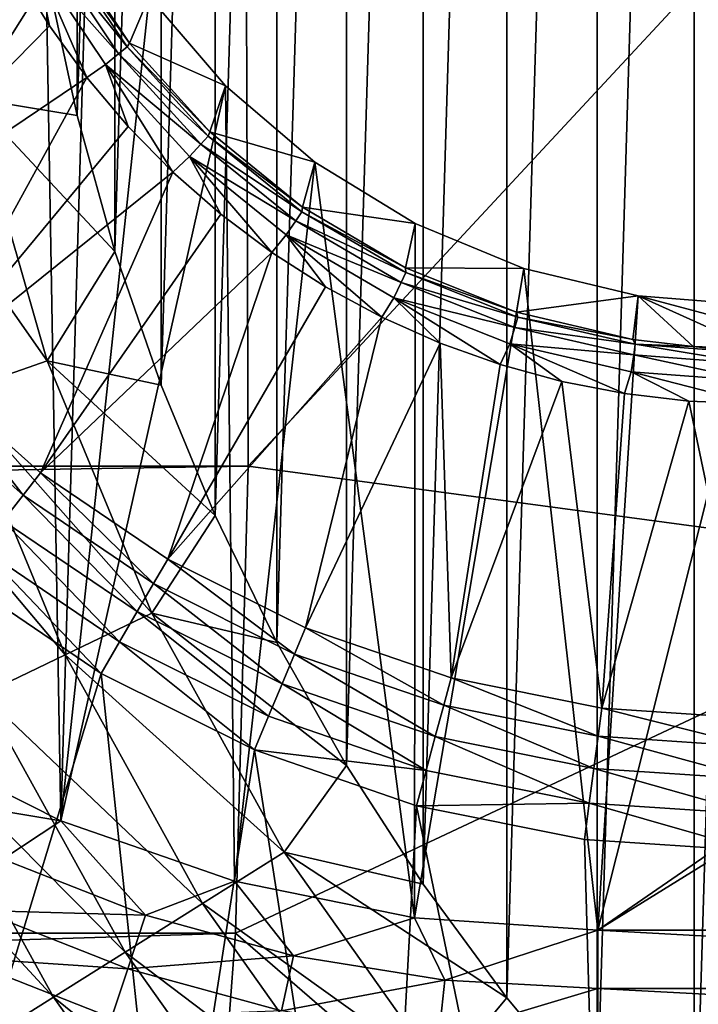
# Model space of a CAD drawing. Header units: millimetres. Extents: x -60 to 60, y -60 to 60.
# Tile 272 of 367: x 38.79 to 40.6, y -3.87 to -1.24. Entities that reach past the tile are written whole.
import ezdxf

# ---------------------------------------------------------------- set-up
doc = ezdxf.new("R2010")
doc.units = ezdxf.units.MM
doc.header["$LTSCALE"] = 81.481481
for name, color, linetype in [('132', 7, 'CONTINUOUS'), ('138', 7, 'CONTINUOUS'), ('157', 7, 'CONTINUOUS'), ('163', 7, 'CONTINUOUS'), ('249', 7, 'CONTINUOUS'), ('257', 7, 'CONTINUOUS'), ('275', 7, 'CONTINUOUS'), ('323', 7, 'CONTINUOUS'), ('41', 7, 'CONTINUOUS'), ('5', 7, 'CONTINUOUS'), ('50', 7, 'CONTINUOUS'), ('87', 7, 'CONTINUOUS')]:
    doc.layers.add(name, color=color, linetype=linetype)

msp = doc.modelspace()

# ---------------------------------------------------------------- linework, layer by layer
at = {"layer": '132', "color": 7, "linetype": 'Continuous', "true_color": 0xf5f5f5}
for points in [[(38.7769, -1.109, 1.0134), (38.268, -1.8632, 1.8536), (38.866, -1.2544, 1.0134), (38.7769, -1.109, 1.0134)], [(38.866, -1.2544, 1.0134), (38.268, -1.8632, 1.8536), (38.9657, -1.3926, 1.0134), (38.866, -1.2544, 1.0134)], [(38.268, -1.8632, 1.8536), (38.5357, -2.1746, 1.8536), (38.9657, -1.3926, 1.0134), (38.268, -1.8632, 1.8536)], [(38.9657, -1.3926, 1.0134), (38.5357, -2.1746, 1.8536), (39.0756, -1.5229, 1.0134), (38.9657, -1.3926, 1.0134)], [(39.0756, -1.5229, 1.0134), (38.5357, -2.1746, 1.8536), (39.1949, -1.6446, 1.0134), (39.0756, -1.5229, 1.0134)], [(38.5357, -2.1746, 1.8536), (38.8421, -2.4479, 1.8536), (39.1949, -1.6446, 1.0134), (38.5357, -2.1746, 1.8536)], [(39.1949, -1.6446, 1.0134), (38.8421, -2.4479, 1.8536), (39.3231, -1.7569, 1.0134), (39.1949, -1.6446, 1.0134)], [(39.3231, -1.7569, 1.0134), (38.8421, -2.4479, 1.8536), (39.4593, -1.8593, 1.0134), (39.3231, -1.7569, 1.0134)], [(38.8421, -2.4479, 1.8536), (39.182, -2.6783, 1.8536), (39.4593, -1.8593, 1.0134), (38.8421, -2.4479, 1.8536)], [(39.4593, -1.8593, 1.0134), (39.182, -2.6783, 1.8536), (39.6028, -1.9511, 1.0134), (39.4593, -1.8593, 1.0134)], [(39.6028, -1.9511, 1.0134), (39.182, -2.6783, 1.8536), (39.7528, -2.0319, 1.0134), (39.6028, -1.9511, 1.0134)], [(39.182, -2.6783, 1.8536), (39.5493, -2.8619, 1.8536), (39.7528, -2.0319, 1.0134), (39.182, -2.6783, 1.8536)], [(39.7528, -2.0319, 1.0134), (39.5493, -2.8619, 1.8536), (39.9085, -2.1012, 1.0134), (39.7528, -2.0319, 1.0134)], [(39.5493, -2.8619, 1.8536), (39.9377, -2.9954, 1.8536), (39.9085, -2.1012, 1.0134), (39.5493, -2.8619, 1.8536)], [(39.9085, -2.1012, 1.0134), (39.9377, -2.9954, 1.8536), (40.0689, -2.1585, 1.0134), (39.9085, -2.1012, 1.0134)], [(40.0689, -2.1585, 1.0134), (39.9377, -2.9954, 1.8536), (40.2333, -2.2036, 1.0134), (40.0689, -2.1585, 1.0134)], [(39.9377, -2.9954, 1.8536), (40.3403, -3.0764, 1.8536), (40.2333, -2.2036, 1.0134), (39.9377, -2.9954, 1.8536)], [(40.2333, -2.2036, 1.0134), (40.3403, -3.0764, 1.8536), (40.4002, -2.2362, 1.0134), (40.2333, -2.2036, 1.0134)], [(40.4002, -2.2362, 1.0134), (40.3403, -3.0764, 1.8536), (40.5723, -2.2564, 1.0134), (40.4002, -2.2362, 1.0134)], [(40.3403, -3.0764, 1.8536), (40.75, -3.1036, 1.8536), (40.5723, -2.2564, 1.0134), (40.3403, -3.0764, 1.8536)], [(40.75, -3.1036, 1.8536), (40.75, -2.2634, 1.0134), (40.5723, -2.2564, 1.0134), (40.75, -3.1036, 1.8536)]]:
    msp.add_3dface(points, dxfattribs=at)
at = {"layer": '138', "color": 7, "linetype": 'Continuous', "true_color": 0xf5f5f5}
for points in [[(39.0796, -1.3007, 0.6729), (39.132, -1.1756, -3.8), (38.903, -1.0349, 0.6729), (39.0796, -1.3007, 0.6729)], [(39.3358, -1.4142, -3.8), (39.132, -1.1756, -3.8), (39.0796, -1.3007, 0.6729), (39.3358, -1.4142, -3.8)], [(39.2939, -1.5369, 0.6729), (39.3358, -1.4142, -3.8), (39.0796, -1.3007, 0.6729), (39.2939, -1.5369, 0.6729)], [(39.5744, -1.618, -3.8), (39.3358, -1.4142, -3.8), (39.2939, -1.5369, 0.6729), (39.5744, -1.618, -3.8)], [(39.5413, -1.7382, 0.6729), (39.5744, -1.618, -3.8), (39.2939, -1.5369, 0.6729), (39.5413, -1.7382, 0.6729)], [(39.842, -1.782, -3.8), (39.5744, -1.618, -3.8), (39.5413, -1.7382, 0.6729), (39.842, -1.782, -3.8)], [(39.8161, -1.9, 0.6729), (39.842, -1.782, -3.8), (39.5413, -1.7382, 0.6729), (39.8161, -1.9, 0.6729)], [(40.132, -1.9021, -3.8), (39.842, -1.782, -3.8), (39.8161, -1.9, 0.6729), (40.132, -1.9021, -3.8)], [(40.1122, -2.0188, 0.6729), (40.132, -1.9021, -3.8), (39.8161, -1.9, 0.6729), (40.1122, -2.0188, 0.6729)], [(40.4371, -1.9754, -3.8), (40.132, -1.9021, -3.8), (40.1122, -2.0188, 0.6729), (40.4371, -1.9754, -3.8)], [(40.4224, -2.0916, 0.6729), (40.4371, -1.9754, -3.8), (40.1122, -2.0188, 0.6729), (40.4224, -2.0916, 0.6729)], [(40.5836, -2.1106, 0.6729), (40.4371, -1.9754, -3.8), (40.4224, -2.0916, 0.6729), (40.5836, -2.1106, 0.6729)], [(40.75, -2, -3.8), (40.4371, -1.9754, -3.8), (40.75, -2.0585, -1.5642), (40.75, -2, -3.8)], [(40.4371, -1.9754, -3.8), (40.75, -2.1171, 0.6729), (40.75, -2.0585, -1.5642), (40.4371, -1.9754, -3.8)], [(40.75, -2.1171, 0.6729), (40.4371, -1.9754, -3.8), (40.5836, -2.1106, 0.6729), (40.75, -2.1171, 0.6729)]]:
    msp.add_3dface(points, dxfattribs=at)
at = {"layer": '157', "color": 7, "linetype": 'Continuous', "true_color": 0xf5f5f5}
for points in [[(38.5357, -2.1746, 1.8536), (38.4817, -2.2276, 1.9156), (38.7957, -2.5075, 1.9156), (38.5357, -2.1746, 1.8536)], [(38.8421, -2.4479, 1.8536), (38.5357, -2.1746, 1.8536), (38.7957, -2.5075, 1.9156), (38.8421, -2.4479, 1.8536)], [(38.4817, -2.2276, 1.9156), (38.7425, -2.5758, 1.9619), (38.7957, -2.5075, 1.9156), (38.4817, -2.2276, 1.9156)], [(38.8421, -2.4479, 1.8536), (38.7957, -2.5075, 1.9156), (39.1438, -2.7436, 1.9156), (38.8421, -2.4479, 1.8536)], [(39.182, -2.6783, 1.8536), (38.8421, -2.4479, 1.8536), (39.1438, -2.7436, 1.9156), (39.182, -2.6783, 1.8536)], [(38.7425, -2.5758, 1.9619), (39.1001, -2.8182, 1.9619), (38.7957, -2.5075, 1.9156), (38.7425, -2.5758, 1.9619)], [(38.7957, -2.5075, 1.9156), (39.1001, -2.8182, 1.9619), (39.1438, -2.7436, 1.9156), (38.7957, -2.5075, 1.9156)], [(38.6848, -2.6498, 1.9904), (39.0527, -2.8993, 1.9904), (38.7425, -2.5758, 1.9619), (38.6848, -2.6498, 1.9904)], [(38.7425, -2.5758, 1.9619), (39.0527, -2.8993, 1.9904), (39.1001, -2.8182, 1.9619), (38.7425, -2.5758, 1.9619)], [(38.6248, -2.7267, 2), (39.0034, -2.9835, 2), (38.6848, -2.6498, 1.9904), (38.6248, -2.7267, 2)], [(38.6848, -2.6498, 1.9904), (39.0034, -2.9835, 2), (39.0527, -2.8993, 1.9904), (38.6848, -2.6498, 1.9904)], [(39.182, -2.6783, 1.8536), (39.1438, -2.7436, 1.9156), (39.5201, -2.9316, 1.9156), (39.182, -2.6783, 1.8536)], [(39.5493, -2.8619, 1.8536), (39.182, -2.6783, 1.8536), (39.5201, -2.9316, 1.9156), (39.5493, -2.8619, 1.8536)], [(39.1001, -2.8182, 1.9619), (39.4866, -3.0114, 1.9619), (39.1438, -2.7436, 1.9156), (39.1001, -2.8182, 1.9619)], [(39.1438, -2.7436, 1.9156), (39.4866, -3.0114, 1.9619), (39.5201, -2.9316, 1.9156), (39.1438, -2.7436, 1.9156)], [(39.0527, -2.8993, 1.9904), (39.4503, -3.098, 1.9904), (39.1001, -2.8182, 1.9619), (39.0527, -2.8993, 1.9904)], [(39.1001, -2.8182, 1.9619), (39.4503, -3.098, 1.9904), (39.4866, -3.0114, 1.9619), (39.1001, -2.8182, 1.9619)], [(39.5493, -2.8619, 1.8536), (39.5201, -2.9316, 1.9156), (39.9179, -3.0683, 1.9156), (39.5493, -2.8619, 1.8536)], [(39.9377, -2.9954, 1.8536), (39.5493, -2.8619, 1.8536), (39.9179, -3.0683, 1.9156), (39.9377, -2.9954, 1.8536)], [(39.0034, -2.9835, 2), (39.4126, -3.1879, 2), (39.0527, -2.8993, 1.9904), (39.0034, -2.9835, 2)], [(39.0527, -2.8993, 1.9904), (39.4126, -3.1879, 2), (39.4503, -3.098, 1.9904), (39.0527, -2.8993, 1.9904)], [(39.4866, -3.0114, 1.9619), (39.8953, -3.1518, 1.9619), (39.5201, -2.9316, 1.9156), (39.4866, -3.0114, 1.9619)], [(39.5201, -2.9316, 1.9156), (39.8953, -3.1518, 1.9619), (39.9179, -3.0683, 1.9156), (39.5201, -2.9316, 1.9156)], [(39.9377, -2.9954, 1.8536), (39.9179, -3.0683, 1.9156), (40.3303, -3.1513, 1.9156), (39.9377, -2.9954, 1.8536)], [(40.3403, -3.0764, 1.8536), (39.9377, -2.9954, 1.8536), (40.3303, -3.1513, 1.9156), (40.3403, -3.0764, 1.8536)], [(39.4503, -3.098, 1.9904), (39.8707, -3.2424, 1.9904), (39.4866, -3.0114, 1.9619), (39.4503, -3.098, 1.9904)], [(39.4866, -3.0114, 1.9619), (39.8707, -3.2424, 1.9904), (39.8953, -3.1518, 1.9619), (39.4866, -3.0114, 1.9619)], [(39.8953, -3.1518, 1.9619), (40.3189, -3.2371, 1.9619), (39.9179, -3.0683, 1.9156), (39.8953, -3.1518, 1.9619)], [(39.9179, -3.0683, 1.9156), (40.3189, -3.2371, 1.9619), (40.3303, -3.1513, 1.9156), (39.9179, -3.0683, 1.9156)], [(39.4503, -3.098, 1.9904), (39.4126, -3.1879, 2), (39.8707, -3.2424, 1.9904), (39.4503, -3.098, 1.9904)], [(40.3403, -3.0764, 1.8536), (40.3303, -3.1513, 1.9156), (40.75, -3.1792, 1.9156), (40.3403, -3.0764, 1.8536)], [(40.75, -3.1036, 1.8536), (40.3403, -3.0764, 1.8536), (40.75, -3.1792, 1.9156), (40.75, -3.1036, 1.8536)], [(39.8707, -3.2424, 1.9904), (40.3065, -3.3302, 1.9904), (39.8953, -3.1518, 1.9619), (39.8707, -3.2424, 1.9904)], [(39.8953, -3.1518, 1.9619), (40.3065, -3.3302, 1.9904), (40.3189, -3.2371, 1.9619), (39.8953, -3.1518, 1.9619)], [(40.3189, -3.2371, 1.9619), (40.75, -3.2657, 1.9619), (40.3303, -3.1513, 1.9156), (40.3189, -3.2371, 1.9619)], [(40.3303, -3.1513, 1.9156), (40.75, -3.2657, 1.9619), (40.75, -3.1792, 1.9156), (40.3303, -3.1513, 1.9156)], [(39.4126, -3.1879, 2), (39.8452, -3.3366, 2), (39.8707, -3.2424, 1.9904), (39.4126, -3.1879, 2)], [(39.8707, -3.2424, 1.9904), (39.8452, -3.3366, 2), (40.3065, -3.3302, 1.9904), (39.8707, -3.2424, 1.9904)], [(40.3065, -3.3302, 1.9904), (40.75, -3.3596, 1.9904), (40.3189, -3.2371, 1.9619), (40.3065, -3.3302, 1.9904)], [(40.3189, -3.2371, 1.9619), (40.75, -3.3596, 1.9904), (40.75, -3.2657, 1.9619), (40.3189, -3.2371, 1.9619)], [(39.8452, -3.3366, 2), (40.2937, -3.4269, 2), (40.3065, -3.3302, 1.9904), (39.8452, -3.3366, 2)], [(40.2937, -3.4269, 2), (40.75, -3.4571, 2), (40.3065, -3.3302, 1.9904), (40.2937, -3.4269, 2)], [(40.3065, -3.3302, 1.9904), (40.75, -3.4571, 2), (40.75, -3.3596, 1.9904), (40.3065, -3.3302, 1.9904)]]:
    msp.add_3dface(points, dxfattribs=at)
at = {"layer": '163', "color": 7, "linetype": 'Continuous', "true_color": 0xf5f5f5}
for points in [[(39.0729, -1.3107, 0.7668), (38.8945, -1.043, 0.7668), (38.8696, -1.0579, 0.8571), (39.0729, -1.3107, 0.7668)], [(39.0796, -1.3007, 0.6729), (38.903, -1.0349, 0.6729), (38.8945, -1.043, 0.7668), (39.0796, -1.3007, 0.6729)], [(39.0729, -1.3107, 0.7668), (39.0796, -1.3007, 0.6729), (38.8945, -1.043, 0.7668), (39.0729, -1.3107, 0.7668)], [(39.0504, -1.329, 0.8571), (38.8696, -1.0579, 0.8571), (38.8303, -1.0809, 0.9404), (39.0504, -1.329, 0.8571)], [(39.0504, -1.329, 0.8571), (39.0729, -1.3107, 0.7668), (38.8696, -1.0579, 0.8571), (39.0504, -1.329, 0.8571)], [(38.7769, -1.109, 1.0134), (38.866, -1.2544, 1.0134), (38.8303, -1.0809, 0.9404), (38.7769, -1.109, 1.0134)], [(38.9657, -1.3926, 1.0134), (39.0149, -1.3576, 0.9404), (38.8303, -1.0809, 0.9404), (38.9657, -1.3926, 1.0134)], [(38.866, -1.2544, 1.0134), (38.9657, -1.3926, 1.0134), (38.8303, -1.0809, 0.9404), (38.866, -1.2544, 1.0134)], [(39.0149, -1.3576, 0.9404), (39.0504, -1.329, 0.8571), (38.8303, -1.0809, 0.9404), (39.0149, -1.3576, 0.9404)], [(39.2895, -1.5484, 0.7668), (39.0729, -1.3107, 0.7668), (39.0504, -1.329, 0.8571), (39.2895, -1.5484, 0.7668)], [(39.2939, -1.5369, 0.6729), (39.0796, -1.3007, 0.6729), (39.0729, -1.3107, 0.7668), (39.2939, -1.5369, 0.6729)], [(39.2895, -1.5484, 0.7668), (39.2939, -1.5369, 0.6729), (39.0729, -1.3107, 0.7668), (39.2895, -1.5484, 0.7668)], [(39.27, -1.5699, 0.8571), (39.0504, -1.329, 0.8571), (39.0149, -1.3576, 0.9404), (39.27, -1.5699, 0.8571)], [(39.27, -1.5699, 0.8571), (39.2895, -1.5484, 0.7668), (39.0504, -1.329, 0.8571), (39.27, -1.5699, 0.8571)], [(38.9657, -1.3926, 1.0134), (39.0756, -1.5229, 1.0134), (39.0149, -1.3576, 0.9404), (38.9657, -1.3926, 1.0134)], [(39.0756, -1.5229, 1.0134), (39.1949, -1.6446, 1.0134), (39.0149, -1.3576, 0.9404), (39.0756, -1.5229, 1.0134)], [(39.1949, -1.6446, 1.0134), (39.2391, -1.6033, 0.9404), (39.0149, -1.3576, 0.9404), (39.1949, -1.6446, 1.0134)], [(39.2391, -1.6033, 0.9404), (39.27, -1.5699, 0.8571), (39.0149, -1.3576, 0.9404), (39.2391, -1.6033, 0.9404)], [(39.5394, -1.7508, 0.7668), (39.2895, -1.5484, 0.7668), (39.27, -1.5699, 0.8571), (39.5394, -1.7508, 0.7668)], [(39.5413, -1.7382, 0.6729), (39.2939, -1.5369, 0.6729), (39.2895, -1.5484, 0.7668), (39.5413, -1.7382, 0.6729)], [(39.5394, -1.7508, 0.7668), (39.5413, -1.7382, 0.6729), (39.2895, -1.5484, 0.7668), (39.5394, -1.7508, 0.7668)], [(39.5233, -1.7749, 0.8571), (39.27, -1.5699, 0.8571), (39.2391, -1.6033, 0.9404), (39.5233, -1.7749, 0.8571)], [(39.5233, -1.7749, 0.8571), (39.5394, -1.7508, 0.7668), (39.27, -1.5699, 0.8571), (39.5233, -1.7749, 0.8571)], [(39.1949, -1.6446, 1.0134), (39.3231, -1.7569, 1.0134), (39.2391, -1.6033, 0.9404), (39.1949, -1.6446, 1.0134)], [(39.4593, -1.8593, 1.0134), (39.4978, -1.8126, 0.9404), (39.2391, -1.6033, 0.9404), (39.4593, -1.8593, 1.0134)], [(39.3231, -1.7569, 1.0134), (39.4593, -1.8593, 1.0134), (39.2391, -1.6033, 0.9404), (39.3231, -1.7569, 1.0134)], [(39.4978, -1.8126, 0.9404), (39.5233, -1.7749, 0.8571), (39.2391, -1.6033, 0.9404), (39.4978, -1.8126, 0.9404)], [(39.817, -1.9132, 0.7668), (39.5394, -1.7508, 0.7668), (39.5233, -1.7749, 0.8571), (39.817, -1.9132, 0.7668)], [(39.8161, -1.9, 0.6729), (39.5413, -1.7382, 0.6729), (39.5394, -1.7508, 0.7668), (39.8161, -1.9, 0.6729)], [(39.817, -1.9132, 0.7668), (39.8161, -1.9, 0.6729), (39.5394, -1.7508, 0.7668), (39.817, -1.9132, 0.7668)], [(39.8046, -1.9394, 0.8571), (39.5233, -1.7749, 0.8571), (39.4978, -1.8126, 0.9404), (39.8046, -1.9394, 0.8571)], [(39.8046, -1.9394, 0.8571), (39.817, -1.9132, 0.7668), (39.5233, -1.7749, 0.8571), (39.8046, -1.9394, 0.8571)], [(39.4593, -1.8593, 1.0134), (39.6028, -1.9511, 1.0134), (39.4978, -1.8126, 0.9404), (39.4593, -1.8593, 1.0134)], [(39.6028, -1.9511, 1.0134), (39.7528, -2.0319, 1.0134), (39.4978, -1.8126, 0.9404), (39.6028, -1.9511, 1.0134)], [(39.7528, -2.0319, 1.0134), (39.785, -1.9804, 0.9404), (39.4978, -1.8126, 0.9404), (39.7528, -2.0319, 1.0134)], [(39.785, -1.9804, 0.9404), (39.8046, -1.9394, 0.8571), (39.4978, -1.8126, 0.9404), (39.785, -1.9804, 0.9404)], [(40.1159, -2.0319, 0.7668), (39.817, -1.9132, 0.7668), (39.8046, -1.9394, 0.8571), (40.1159, -2.0319, 0.7668)], [(40.1122, -2.0188, 0.6729), (39.8161, -1.9, 0.6729), (39.817, -1.9132, 0.7668), (40.1122, -2.0188, 0.6729)], [(40.1159, -2.0319, 0.7668), (40.1122, -2.0188, 0.6729), (39.817, -1.9132, 0.7668), (40.1159, -2.0319, 0.7668)], [(40.1075, -2.0596, 0.8571), (39.8046, -1.9394, 0.8571), (39.785, -1.9804, 0.9404), (40.1075, -2.0596, 0.8571)], [(40.1075, -2.0596, 0.8571), (40.1159, -2.0319, 0.7668), (39.8046, -1.9394, 0.8571), (40.1075, -2.0596, 0.8571)], [(39.7528, -2.0319, 1.0134), (39.9085, -2.1012, 1.0134), (39.785, -1.9804, 0.9404), (39.7528, -2.0319, 1.0134)], [(39.9085, -2.1012, 1.0134), (40.0689, -2.1585, 1.0134), (39.785, -1.9804, 0.9404), (39.9085, -2.1012, 1.0134)], [(40.0689, -2.1585, 1.0134), (40.0941, -2.1032, 0.9404), (39.785, -1.9804, 0.9404), (40.0689, -2.1585, 1.0134)], [(40.0941, -2.1032, 0.9404), (40.1075, -2.0596, 0.8571), (39.785, -1.9804, 0.9404), (40.0941, -2.1032, 0.9404)], [(40.4224, -2.0916, 0.6729), (40.1122, -2.0188, 0.6729), (40.1159, -2.0319, 0.7668), (40.4224, -2.0916, 0.6729)], [(40.4293, -2.1042, 0.7668), (40.1159, -2.0319, 0.7668), (40.1075, -2.0596, 0.8571), (40.4293, -2.1042, 0.7668)], [(40.4293, -2.1042, 0.7668), (40.4224, -2.0916, 0.6729), (40.1159, -2.0319, 0.7668), (40.4293, -2.1042, 0.7668)], [(40.425, -2.1329, 0.8571), (40.1075, -2.0596, 0.8571), (40.0941, -2.1032, 0.9404), (40.425, -2.1329, 0.8571)], [(40.425, -2.1329, 0.8571), (40.4293, -2.1042, 0.7668), (40.1075, -2.0596, 0.8571), (40.425, -2.1329, 0.8571)], [(40.0689, -2.1585, 1.0134), (40.2333, -2.2036, 1.0134), (40.0941, -2.1032, 0.9404), (40.0689, -2.1585, 1.0134)], [(40.2333, -2.2036, 1.0134), (40.4002, -2.2362, 1.0134), (40.0941, -2.1032, 0.9404), (40.2333, -2.2036, 1.0134)], [(40.4002, -2.2362, 1.0134), (40.4183, -2.1779, 0.9404), (40.0941, -2.1032, 0.9404), (40.4002, -2.2362, 1.0134)], [(40.4183, -2.1779, 0.9404), (40.425, -2.1329, 0.8571), (40.0941, -2.1032, 0.9404), (40.4183, -2.1779, 0.9404)], [(40.5836, -2.1106, 0.6729), (40.4224, -2.0916, 0.6729), (40.4293, -2.1042, 0.7668), (40.5836, -2.1106, 0.6729)], [(40.75, -2.1575, 0.8571), (40.4293, -2.1042, 0.7668), (40.425, -2.1329, 0.8571), (40.75, -2.1575, 0.8571)], [(40.75, -2.1285, 0.7668), (40.5836, -2.1106, 0.6729), (40.4293, -2.1042, 0.7668), (40.75, -2.1285, 0.7668)], [(40.75, -2.1285, 0.7668), (40.4293, -2.1042, 0.7668), (40.75, -2.1575, 0.8571), (40.75, -2.1285, 0.7668)], [(40.75, -2.1171, 0.6729), (40.5836, -2.1106, 0.6729), (40.75, -2.1285, 0.7668), (40.75, -2.1171, 0.6729)], [(40.75, -2.203, 0.9404), (40.425, -2.1329, 0.8571), (40.4183, -2.1779, 0.9404), (40.75, -2.203, 0.9404)], [(40.75, -2.1575, 0.8571), (40.425, -2.1329, 0.8571), (40.75, -2.203, 0.9404), (40.75, -2.1575, 0.8571)], [(40.4002, -2.2362, 1.0134), (40.5723, -2.2564, 1.0134), (40.4183, -2.1779, 0.9404), (40.4002, -2.2362, 1.0134)], [(40.5723, -2.2564, 1.0134), (40.75, -2.2634, 1.0134), (40.4183, -2.1779, 0.9404), (40.5723, -2.2564, 1.0134)], [(40.75, -2.2634, 1.0134), (40.75, -2.203, 0.9404), (40.4183, -2.1779, 0.9404), (40.75, -2.2634, 1.0134)]]:
    msp.add_3dface(points, dxfattribs=at)
at = {"layer": '249', "color": 151, "linetype": 'Continuous', "true_color": 0x7dbfed}
for points in [[(39.3964, -2.4301, 21.3569), (41.5193, -0.1431, 28.5), (39.3913, -1.1829, 21.1397), (39.3964, -2.4301, 21.3569)], [(41.4314, -2.7044, 28.5), (41.5193, -0.1431, 28.5), (39.3964, -2.4301, 21.3569), (41.4314, -2.7044, 28.5)], [(39.3622, -3.6768, 21.574), (41.4314, -2.7044, 28.5), (39.3964, -2.4301, 21.3569), (39.3622, -3.6768, 21.574)], [(41.1856, -5.2555, 28.5), (41.4314, -2.7044, 28.5), (39.3622, -3.6768, 21.574), (41.1856, -5.2555, 28.5)], [(39.1759, -6.1635, 22.0071), (41.1856, -5.2555, 28.5), (39.3622, -3.6768, 21.574), (39.1759, -6.1635, 22.0071)]]:
    msp.add_3dface(points, dxfattribs=at)
at = {"layer": '257', "color": 151, "linetype": 'Continuous', "true_color": 0x7dbfed}
for points in [[(40.5862, -4.4139, 18.5), (40.8608, 4.6724, 18.5), (40.8608, -4.6724, 18.5), (40.5862, -4.4139, 18.5)], [(40.5862, 4.4139, 18.5), (40.8608, 4.6724, 18.5), (40.5862, -4.4139, 18.5), (40.5862, 4.4139, 18.5)], [(40.3278, -4.1394, 18.5), (40.5862, 4.4139, 18.5), (40.5862, -4.4139, 18.5), (40.3278, -4.1394, 18.5)], [(40.3278, 4.1394, 18.5), (40.5862, 4.4139, 18.5), (40.3278, -4.1394, 18.5), (40.3278, 4.1394, 18.5)], [(40.0864, -3.8497, 18.5), (40.3278, 4.1394, 18.5), (40.3278, -4.1394, 18.5), (40.0864, -3.8497, 18.5)], [(40.0864, 3.8497, 18.5), (40.3278, 4.1394, 18.5), (40.0864, -3.8497, 18.5), (40.0864, 3.8497, 18.5)], [(39.8629, -3.546, 18.5), (40.0864, 3.8497, 18.5), (40.0864, -3.8497, 18.5), (39.8629, -3.546, 18.5)], [(39.8629, 3.546, 18.5), (40.0864, 3.8497, 18.5), (39.8629, -3.546, 18.5), (39.8629, 3.546, 18.5)], [(39.6581, -3.2294, 18.5), (39.8629, 3.546, 18.5), (39.8629, -3.546, 18.5), (39.6581, -3.2294, 18.5)], [(39.6581, 3.2294, 18.5), (39.8629, 3.546, 18.5), (39.6581, -3.2294, 18.5), (39.6581, 3.2294, 18.5)], [(39.4729, -2.9009, 18.5), (39.6581, 3.2294, 18.5), (39.6581, -3.2294, 18.5), (39.4729, -2.9009, 18.5)], [(39.4729, 2.9009, 18.5), (39.6581, 3.2294, 18.5), (39.4729, -2.9009, 18.5), (39.4729, 2.9009, 18.5)], [(39.3078, -2.5619, 18.5), (39.4729, 2.9009, 18.5), (39.4729, -2.9009, 18.5), (39.3078, -2.5619, 18.5)], [(39.3078, 2.5619, 18.5), (39.4729, 2.9009, 18.5), (39.3078, -2.5619, 18.5), (39.3078, 2.5619, 18.5)], [(39.1635, -2.2135, 18.5), (39.3078, 2.5619, 18.5), (39.3078, -2.5619, 18.5), (39.1635, -2.2135, 18.5)], [(39.1635, 2.2135, 18.5), (39.3078, 2.5619, 18.5), (39.1635, -2.2135, 18.5), (39.1635, 2.2135, 18.5)], [(39.0405, -1.8571, 18.5), (39.1635, 2.2135, 18.5), (39.1635, -2.2135, 18.5), (39.0405, -1.8571, 18.5)], [(39.0405, 1.8571, 18.5), (39.1635, 2.2135, 18.5), (39.0405, -1.8571, 18.5), (39.0405, 1.8571, 18.5)], [(38.9393, -1.4939, 18.5), (39.0405, 1.8571, 18.5), (39.0405, -1.8571, 18.5), (38.9393, -1.4939, 18.5)], [(38.9393, 1.4939, 18.5), (39.0405, 1.8571, 18.5), (38.9393, -1.4939, 18.5), (38.9393, 1.4939, 18.5)], [(38.8601, -1.1252, 18.5), (38.9393, 1.4939, 18.5), (38.9393, -1.4939, 18.5), (38.8601, -1.1252, 18.5)]]:
    msp.add_3dface(points, dxfattribs=at)
at = {"layer": '275', "color": 151, "linetype": 'Continuous', "true_color": 0x7dbfed}
for points in [[(38.8601, -1.1252, 18.5), (38.658, -1.4475, 18.4795), (38.5358, -0.7283, 18.4795), (38.8601, -1.1252, 18.5)], [(38.8601, -1.1252, 18.5), (38.9393, -1.4939, 18.5), (38.658, -1.4475, 18.4795), (38.8601, -1.1252, 18.5)], [(38.8599, -2.1485, 18.4795), (38.4075, -1.5047, 18.4185), (38.658, -1.4475, 18.4795), (38.8599, -2.1485, 18.4795)], [(38.9393, -1.4939, 18.5), (39.0405, -1.8571, 18.5), (38.658, -1.4475, 18.4795), (38.9393, -1.4939, 18.5)], [(39.0405, -1.8571, 18.5), (38.8599, -2.1485, 18.4795), (38.658, -1.4475, 18.4795), (39.0405, -1.8571, 18.5)], [(38.6174, -2.2334, 18.4185), (38.4075, -1.5047, 18.4185), (38.8599, -2.1485, 18.4795), (38.6174, -2.2334, 18.4185)], [(39.0405, -1.8571, 18.5), (39.1635, -2.2135, 18.5), (38.8599, -2.1485, 18.4795), (39.0405, -1.8571, 18.5)], [(39.1391, -2.8225, 18.4795), (38.6174, -2.2334, 18.4185), (38.8599, -2.1485, 18.4795), (39.1391, -2.8225, 18.4795)], [(39.1635, -2.2135, 18.5), (39.3078, -2.5619, 18.5), (38.8599, -2.1485, 18.4795), (39.1635, -2.2135, 18.5)], [(39.3078, -2.5619, 18.5), (39.1391, -2.8225, 18.4795), (38.8599, -2.1485, 18.4795), (39.3078, -2.5619, 18.5)], [(38.9076, -2.934, 18.4185), (38.3867, -2.3141, 18.3185), (38.6174, -2.2334, 18.4185), (38.9076, -2.934, 18.4185)], [(38.9076, -2.934, 18.4185), (38.6174, -2.2334, 18.4185), (39.1391, -2.8225, 18.4795), (38.9076, -2.934, 18.4185)], [(38.6874, -3.04, 18.3185), (38.3867, -2.3141, 18.3185), (38.9076, -2.934, 18.4185), (38.6874, -3.04, 18.3185)], [(39.3078, -2.5619, 18.5), (39.4729, -2.9009, 18.5), (39.1391, -2.8225, 18.4795), (39.3078, -2.5619, 18.5)], [(39.4919, -3.4609, 18.4795), (38.9076, -2.934, 18.4185), (39.1391, -2.8225, 18.4795), (39.4919, -3.4609, 18.4795)], [(39.4729, -2.9009, 18.5), (39.6581, -3.2294, 18.5), (39.1391, -2.8225, 18.4795), (39.4729, -2.9009, 18.5)], [(39.6581, -3.2294, 18.5), (39.4919, -3.4609, 18.4795), (39.1391, -2.8225, 18.4795), (39.6581, -3.2294, 18.5)], [(39.2744, -3.5976, 18.4185), (38.6874, -3.04, 18.3185), (38.9076, -2.934, 18.4185), (39.2744, -3.5976, 18.4185)], [(39.2744, -3.5976, 18.4185), (38.9076, -2.934, 18.4185), (39.4919, -3.4609, 18.4795), (39.2744, -3.5976, 18.4185)], [(39.0675, -3.7277, 18.3185), (38.4838, -3.138, 18.1818), (38.6874, -3.04, 18.3185), (39.0675, -3.7277, 18.3185)], [(39.0675, -3.7277, 18.3185), (38.6874, -3.04, 18.3185), (39.2744, -3.5976, 18.4185), (39.0675, -3.7277, 18.3185)], [(38.8762, -3.8479, 18.1818), (38.3018, -3.2257, 18.0118), (38.4838, -3.138, 18.1818), (38.8762, -3.8479, 18.1818)], [(38.8762, -3.8479, 18.1818), (38.4838, -3.138, 18.1818), (39.0675, -3.7277, 18.3185), (38.8762, -3.8479, 18.1818)], [(38.7051, -3.9554, 18.0118), (38.3018, -3.2257, 18.0118), (38.8762, -3.8479, 18.1818), (38.7051, -3.9554, 18.0118)], [(39.6581, -3.2294, 18.5), (39.8629, -3.546, 18.5), (39.4919, -3.4609, 18.4795), (39.6581, -3.2294, 18.5)], [(39.9141, -4.0559, 18.4795), (39.2744, -3.5976, 18.4185), (39.4919, -3.4609, 18.4795), (39.9141, -4.0559, 18.4795)], [(39.8629, -3.546, 18.5), (40.0864, -3.8497, 18.5), (39.4919, -3.4609, 18.4795), (39.8629, -3.546, 18.5)], [(40.0864, -3.8497, 18.5), (39.9141, -4.0559, 18.4795), (39.4919, -3.4609, 18.4795), (40.0864, -3.8497, 18.5)], [(39.7132, -4.2161, 18.4185), (39.0675, -3.7277, 18.3185), (39.2744, -3.5976, 18.4185), (39.7132, -4.2161, 18.4185)], [(39.7132, -4.2161, 18.4185), (39.2744, -3.5976, 18.4185), (39.9141, -4.0559, 18.4795), (39.7132, -4.2161, 18.4185)], [(39.5221, -4.3685, 18.3185), (38.8762, -3.8479, 18.1818), (39.0675, -3.7277, 18.3185), (39.5221, -4.3685, 18.3185)], [(39.5221, -4.3685, 18.3185), (39.0675, -3.7277, 18.3185), (39.7132, -4.2161, 18.4185), (39.5221, -4.3685, 18.3185)], [(39.3455, -4.5093, 18.1818), (38.7051, -3.9554, 18.0118), (38.8762, -3.8479, 18.1818), (39.3455, -4.5093, 18.1818)], [(39.3455, -4.5093, 18.1818), (38.8762, -3.8479, 18.1818), (39.5221, -4.3685, 18.3185), (39.3455, -4.5093, 18.1818)], [(40.0864, -3.8497, 18.5), (40.3278, -4.1394, 18.5), (39.9141, -4.0559, 18.4795), (40.0864, -3.8497, 18.5)]]:
    msp.add_3dface(points, dxfattribs=at)
at = {"layer": '323', "color": 151, "linetype": 'Continuous', "true_color": 0x7dbfed}
for points in [[(39.3913, -1.1829, 21.1397), (-39.3913, -1.1829, 21.1397), (-39.3964, -2.4301, 21.3569), (39.3913, -1.1829, 21.1397)], [(39.3964, -2.4301, 21.3569), (39.3913, -1.1829, 21.1397), (-39.3964, -2.4301, 21.3569), (39.3964, -2.4301, 21.3569)], [(39.3964, -2.4301, 21.3569), (-39.3964, -2.4301, 21.3569), (-39.3622, -3.6768, 21.574), (39.3964, -2.4301, 21.3569)], [(39.3622, -3.6768, 21.574), (39.3964, -2.4301, 21.3569), (-39.3622, -3.6768, 21.574), (39.3622, -3.6768, 21.574)], [(39.3622, -3.6768, 21.574), (-39.3622, -3.6768, 21.574), (-39.1759, -6.1635, 22.0071), (39.3622, -3.6768, 21.574)], [(39.1759, -6.1635, 22.0071), (39.3622, -3.6768, 21.574), (-39.1759, -6.1635, 22.0071), (39.1759, -6.1635, 22.0071)]]:
    msp.add_3dface(points, dxfattribs=at)
at = {"layer": '41', "color": 7, "linetype": 'Continuous', "true_color": 0xf5f5f5}
for points in [[(40.3291, -3.6686, -3.8), (43.1709, -3.6686, -3.8), (43.1709, -3.8247, -3.7846), (40.3291, -3.6686, -3.8)], [(40.3291, -3.8247, -3.7846), (40.3291, -3.6686, -3.8), (43.1709, -3.8247, -3.7846), (40.3291, -3.8247, -3.7846)], [(43.1709, -3.9749, -3.739), (40.3291, -3.8247, -3.7846), (43.1709, -3.8247, -3.7846), (43.1709, -3.9749, -3.739)], [(40.3291, -3.9749, -3.739), (40.3291, -3.8247, -3.7846), (43.1709, -3.9749, -3.739), (40.3291, -3.9749, -3.739)]]:
    msp.add_3dface(points, dxfattribs=at)
at = {"layer": '5', "color": 7, "linetype": 'Continuous', "true_color": 0xf5f5f5}
for points in [[(38.4552, 3.154, -3.8), (38.8934, 3.3761, -3.8), (38.4587, -3.156, -3.8), (38.4552, 3.154, -3.8)], [(38.4587, -3.156, -3.8), (38.8934, 3.3761, -3.8), (38.75, 0, -3.8), (38.4587, -3.156, -3.8)], [(38.8479, -0.618, -3.8), (38.4587, -3.156, -3.8), (38.7746, -0.3129, -3.8), (38.8479, -0.618, -3.8)], [(38.8962, -3.3772, -3.8), (38.4587, -3.156, -3.8), (38.8479, -0.618, -3.8), (38.8962, -3.3772, -3.8)], [(38.968, -0.908, -3.8), (38.8962, -3.3772, -3.8), (38.8479, -0.618, -3.8), (38.968, -0.908, -3.8)], [(39.132, -1.1756, -3.8), (38.8962, -3.3772, -3.8), (38.968, -0.908, -3.8), (39.132, -1.1756, -3.8)], [(39.3358, -1.4142, -3.8), (38.8962, -3.3772, -3.8), (39.132, -1.1756, -3.8), (39.3358, -1.4142, -3.8)], [(39.3594, -3.5382, -3.8), (38.8962, -3.3772, -3.8), (39.3358, -1.4142, -3.8), (39.3594, -3.5382, -3.8)], [(39.5744, -1.618, -3.8), (39.3594, -3.5382, -3.8), (39.3358, -1.4142, -3.8), (39.5744, -1.618, -3.8)], [(39.8399, -3.6359, -3.8), (39.3594, -3.5382, -3.8), (39.5744, -1.618, -3.8), (39.8399, -3.6359, -3.8)], [(39.842, -1.782, -3.8), (39.8399, -3.6359, -3.8), (39.5744, -1.618, -3.8), (39.842, -1.782, -3.8)], [(40.132, -1.9021, -3.8), (39.8399, -3.6359, -3.8), (39.842, -1.782, -3.8), (40.132, -1.9021, -3.8)], [(40.3291, -3.6686, -3.8), (39.8399, -3.6359, -3.8), (40.132, -1.9021, -3.8), (40.3291, -3.6686, -3.8)], [(40.4371, -1.9754, -3.8), (40.3291, -3.6686, -3.8), (40.132, -1.9021, -3.8), (40.4371, -1.9754, -3.8)], [(43.0629, -1.9754, -3.8), (40.3291, -3.6686, -3.8), (42.75, -2, -3.8), (43.0629, -1.9754, -3.8)], [(40.75, -2, -3.8), (40.3291, -3.6686, -3.8), (40.4371, -1.9754, -3.8), (40.75, -2, -3.8)], [(43.1709, -3.6686, -3.8), (40.3291, -3.6686, -3.8), (43.0629, -1.9754, -3.8), (43.1709, -3.6686, -3.8)], [(42.75, -2, -3.8), (40.3291, -3.6686, -3.8), (40.75, -2, -3.8), (42.75, -2, -3.8)]]:
    msp.add_3dface(points, dxfattribs=at)
at = {"layer": '50', "color": 7, "linetype": 'Continuous', "true_color": 0xf5f5f5}
for points in [[(38.4587, -3.156, -3.8), (38.8962, -3.3772, -3.8), (38.3791, -3.2903, -3.7846), (38.4587, -3.156, -3.8)], [(38.3791, -3.2903, -3.7846), (38.8962, -3.3772, -3.8), (38.7417, -3.4797, -3.7846), (38.3791, -3.2903, -3.7846)], [(38.7417, -3.4797, -3.7846), (38.8962, -3.3772, -3.8), (39.1223, -3.6294, -3.7846), (38.7417, -3.4797, -3.7846)], [(38.8962, -3.3772, -3.8), (39.3594, -3.5382, -3.8), (39.1223, -3.6294, -3.7846), (38.8962, -3.3772, -3.8)], [(38.7417, -3.4797, -3.7846), (39.1223, -3.6294, -3.7846), (38.6793, -3.6164, -3.739), (38.7417, -3.4797, -3.7846)], [(39.1223, -3.6294, -3.7846), (39.3594, -3.5382, -3.8), (39.5168, -3.7375, -3.7846), (39.1223, -3.6294, -3.7846)], [(39.3594, -3.5382, -3.8), (39.8399, -3.6359, -3.8), (39.5168, -3.7375, -3.7846), (39.3594, -3.5382, -3.8)], [(38.6793, -3.6164, -3.739), (39.0749, -3.7719, -3.739), (38.6219, -3.7423, -3.665), (38.6793, -3.6164, -3.739)], [(38.6793, -3.6164, -3.739), (39.1223, -3.6294, -3.7846), (39.0749, -3.7719, -3.739), (38.6793, -3.6164, -3.739)], [(39.1223, -3.6294, -3.7846), (39.5168, -3.7375, -3.7846), (39.0749, -3.7719, -3.739), (39.1223, -3.6294, -3.7846)], [(39.5168, -3.7375, -3.7846), (39.8399, -3.6359, -3.8), (39.9206, -3.8028, -3.7846), (39.5168, -3.7375, -3.7846)], [(39.8399, -3.6359, -3.8), (40.3291, -3.6686, -3.8), (39.9206, -3.8028, -3.7846), (39.8399, -3.6359, -3.8)], [(40.3291, -3.6686, -3.8), (40.3291, -3.8247, -3.7846), (39.9206, -3.8028, -3.7846), (40.3291, -3.6686, -3.8)], [(38.6219, -3.7423, -3.665), (39.0749, -3.7719, -3.739), (39.0313, -3.9033, -3.665), (38.6219, -3.7423, -3.665)], [(38.6753, -3.898, -3.5657), (38.6219, -3.7423, -3.665), (39.0313, -3.9033, -3.665), (38.6753, -3.898, -3.5657)], [(39.0749, -3.7719, -3.739), (39.5168, -3.7375, -3.7846), (39.4849, -3.8843, -3.739), (39.0749, -3.7719, -3.739)], [(39.5168, -3.7375, -3.7846), (39.9206, -3.8028, -3.7846), (39.4849, -3.8843, -3.739), (39.5168, -3.7375, -3.7846)], [(39.0749, -3.7719, -3.739), (39.4849, -3.8843, -3.739), (39.0313, -3.9033, -3.665), (39.0749, -3.7719, -3.739)], [(39.4849, -3.8843, -3.739), (39.9206, -3.8028, -3.7846), (39.9046, -3.9522, -3.739), (39.4849, -3.8843, -3.739)], [(39.9206, -3.8028, -3.7846), (40.3291, -3.8247, -3.7846), (39.9046, -3.9522, -3.739), (39.9206, -3.8028, -3.7846)], [(40.3291, -3.8247, -3.7846), (40.3291, -3.9749, -3.739), (39.9046, -3.9522, -3.739), (40.3291, -3.8247, -3.7846)]]:
    msp.add_3dface(points, dxfattribs=at)
at = {"layer": '87', "color": 7, "linetype": 'Continuous', "true_color": 0xf5f5f5}
for points in [[(38.6248, -2.7267, 2), (38.6975, -3.9896, 2), (39.0034, -2.9835, 2), (38.6248, -2.7267, 2)], [(38.6975, -3.9896, 2), (39.1821, -4.668, 2), (39.0034, -2.9835, 2), (38.6975, -3.9896, 2)], [(39.0034, -2.9835, 2), (39.1821, -4.668, 2), (39.4126, -3.1879, 2), (39.0034, -2.9835, 2)], [(39.1821, -4.668, 2), (39.7394, -5.2881, 2), (39.4126, -3.1879, 2), (39.1821, -4.668, 2)], [(39.4126, -3.1879, 2), (39.7394, -5.2881, 2), (39.8452, -3.3366, 2), (39.4126, -3.1879, 2)], [(39.7394, -5.2881, 2), (40.3624, -5.8422, 2), (39.8452, -3.3366, 2), (39.7394, -5.2881, 2)], [(39.8452, -3.3366, 2), (40.3624, -5.8422, 2), (40.2937, -3.4269, 2), (39.8452, -3.3366, 2)], [(40.2937, -3.4269, 2), (40.3624, -5.8422, 2), (40.75, -3.4571, 2), (40.2937, -3.4269, 2)], [(40.3624, -5.8422, 2), (41.0434, -6.3232, 2), (40.75, -3.4571, 2), (40.3624, -5.8422, 2)]]:
    msp.add_3dface(points, dxfattribs=at)

doc.saveas('drawing.dxf')
